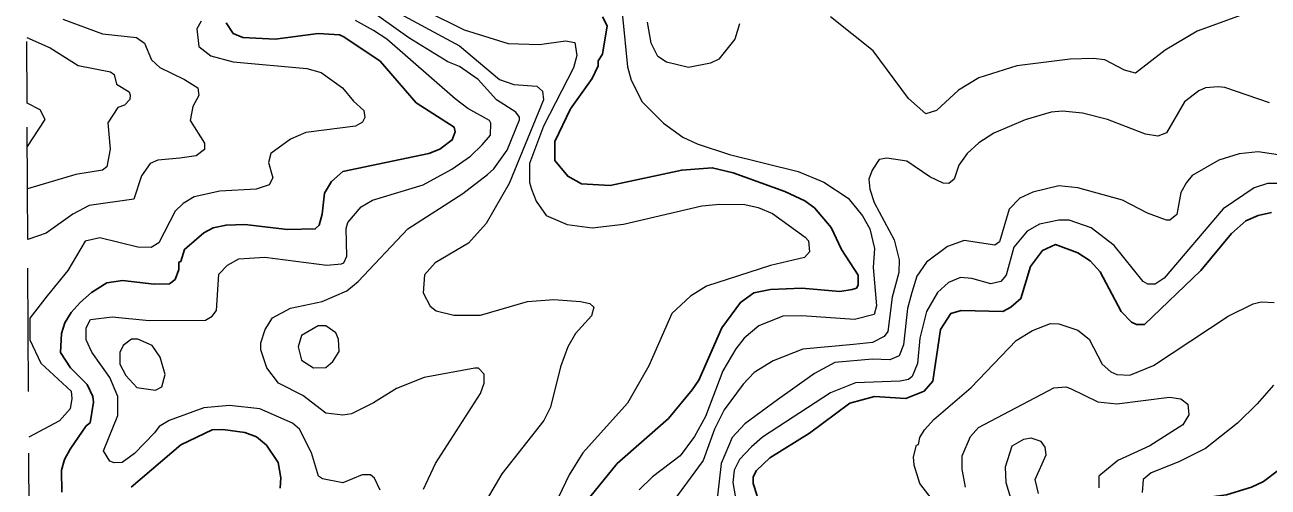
# Model space of a CAD drawing. Extents: x 423 to 448.8, y 7456.3 to 7484.
# Drawn here: x 423.074 to 425.089, y 7466.728 to 7467.476 of the extents above; entities that cross this region are included whole.
import ezdxf

# ---------------------------------------------------------------- set-up
doc = ezdxf.new("R2010")
doc.units = 0
doc.header["$LTSCALE"] = 0.032
doc.linetypes.add('SHORT_DASHED', pattern=[2.7, 1.5, -1.2])
for name, color, linetype, lineweight in [('1', 7, 'Continuous', 25), ('2', 7, 'Continuous', 13), ('22', 7, 'SHORT_DASHED', 13)]:
    doc.layers.add(name, color=color, linetype=linetype, lineweight=lineweight)

msp = doc.modelspace()

# ---------------------------------------------------------------- linework, layer by layer
at = {"layer": '1'}
for points in [[(423.3999, 7467.4795), (423.4115, 7467.4624), (423.427, 7467.4562), (423.4796, 7467.4531), (423.5492, 7467.4624), (423.584, 7467.4601), (423.5909, 7467.457), (423.6497, 7467.4176), (423.7078, 7467.3503), (423.7696, 7467.3109), (423.7712, 7467.3031), (423.7665, 7467.29), (423.7464, 7467.2753), (423.7287, 7467.2683), (423.659, 7467.2536), (423.5894, 7467.2389), (423.5708, 7467.2227), (423.5592, 7467.2041), (423.5554, 7467.1701), (423.5507, 7467.1523), (423.5445, 7467.1461), (423.4997, 7467.1453), (423.4301, 7467.153), (423.3999, 7467.1523), (423.379, 7467.1476), (423.3636, 7467.1399), (423.3326, 7467.1128), (423.3264, 7467.0935), (423.3233, 7467.092), (423.3233, 7467.0804), (423.3171, 7467.0641), (423.3079, 7467.0572), (423.2831, 7467.0564), (423.2321, 7467.0625), (423.2065, 7467.0587), (423.1818, 7467.0432), (423.1632, 7467.027), (423.1485, 7467.0108), (423.1385, 7466.9937), (423.1331, 7466.9767), (423.1315, 7466.9458), (423.1478, 7466.921), (423.1748, 7466.8939), (423.1841, 7466.8746), (423.1849, 7466.8653), (423.1795, 7466.8321), (423.1733, 7466.8274), (423.147, 7466.7896), (423.1377, 7466.7725), (423.133, 7466.7555), (423.1338, 7466.7199)], [(423.9823, 7466.7029), (424.0341, 7466.7663), (424.1169, 7466.839), (424.1556, 7466.8854), (424.1664, 7466.9009), (424.2035, 7466.986), (424.2337, 7467.027), (424.2554, 7467.0425), (424.2824, 7467.0479), (424.3335, 7467.0502), (424.3946, 7467.0448), (424.4147, 7467.0478), (424.4217, 7467.0502), (424.4248, 7467.0548), (424.4248, 7467.0711), (424.3977, 7467.1129), (424.3806, 7467.1484), (424.3536, 7467.1801), (424.3381, 7467.1917), (424.3057, 7467.2064), (424.2221, 7467.2366), (424.1881, 7467.2451), (424.1386, 7467.2412), (424.0226, 7467.2165), (423.9761, 7467.2188), (423.9537, 7467.2312), (423.9328, 7467.2567), (423.9328, 7467.2876), (423.9583, 7467.3403), (423.9932, 7467.3898), (424.0032, 7467.4099), (424.0032, 7467.4184), (424.0102, 7467.4292), (424.0179, 7467.4748), (424.0102, 7467.4895)], [(424.2608, 7466.7137), (424.2546, 7466.7339), (424.2546, 7466.7446), (424.26, 7466.7547), (424.2816, 7466.7756), (424.3459, 7466.8151), (424.4108, 7466.8638), (424.4511, 7466.8746), (424.5021, 7466.8715), (424.5315, 7466.8831), (424.5454, 7466.8993), (424.5578, 7466.9829), (424.5748, 7467.0092), (424.5918, 7467.0138), (424.6591, 7467.0123), (424.6723, 7467.0192), (424.6885, 7467.0332), (424.7039, 7467.085), (424.7233, 7467.1113), (424.7442, 7467.1206), (424.7806, 7467.1074), (424.8007, 7467.0943), (424.8169, 7467.0765), (424.8509, 7467.0123), (424.8679, 7466.9952), (424.8757, 7466.9914), (424.8888, 7466.9914), (424.9801, 7467.0788), (425.0296, 7467.1384), (425.0528, 7467.1592), (425.0729, 7467.1677), (425.0946, 7467.1724)], [(423.246, 7466.7276), (423.3265, 7466.7965), (423.3775, 7466.8205), (423.3945, 7466.8212), (423.4301, 7466.8166), (423.4494, 7466.8096), (423.4656, 7466.7957), (423.4842, 7466.7678), (423.4888, 7466.7431), (423.4873, 7466.7261)], [(425.1062, 7466.7555), (425.0814, 7466.7369), (425.0621, 7466.7277), (425.0219, 7466.7153), (424.9801, 7466.7098), (424.9692, 7466.7021), (424.9685, 7466.6875), (424.9739, 7466.6673), (424.9863, 7466.6457), (424.9917, 7466.617), (424.9863, 7466.6055), (424.9569, 7466.5691), (424.9569, 7466.5567), (425.0164, 7466.4979), (425.0551, 7466.3796), (425.0698, 7466.3193), (425.0698, 7466.3107), (425.0676, 7466.2931), (425.0574, 7466.2705), (425.0025, 7466.2241), (425.0018, 7466.2079), (425.0157, 7466.18), (425.0698, 7466.1197), (425.1023, 7466.0749)]]:
    msp.add_lwpolyline(points, dxfattribs=at)
at = {"layer": '2'}
for points in [[(423.7201, 7466.7246), (423.7395, 7466.7663), (423.8122, 7466.8793), (423.8184, 7466.8962), (423.8184, 7466.911), (423.8091, 7466.9203), (423.8029, 7466.9203), (423.7209, 7466.9056), (423.676, 7466.8878), (423.6389, 7466.8645), (423.6033, 7466.8467), (423.5894, 7466.8445), (423.5616, 7466.8475), (423.5245, 7466.8761), (423.485, 7466.8963), (423.4657, 7466.921), (423.4564, 7466.9504), (423.4564, 7466.9613), (423.4633, 7466.9829), (423.4749, 7467.0022), (423.5043, 7467.0177), (423.5554, 7467.0285), (423.5956, 7467.0455), (423.6142, 7467.061), (423.6946, 7467.1461), (423.7835, 7467.2033), (423.8238, 7467.2343), (423.8338, 7467.2435), (423.8555, 7467.2737), (423.8756, 7467.3224), (423.8756, 7467.3271), (423.8694, 7467.3348), (423.8384, 7467.3549), (423.8083, 7467.3882), (423.7782, 7467.4091), (423.7596, 7467.4168), (423.6961, 7467.4555), (423.5824, 7467.5367)], [(423.6668, 7467.5026), (423.7782, 7467.4423), (423.8431, 7467.3882), (423.8663, 7467.3797), (423.9034, 7467.3774), (423.9127, 7467.3688), (423.9143, 7467.3549), (423.8586, 7467.2196), (423.8214, 7467.1546), (423.7928, 7467.1229), (423.7387, 7467.0912), (423.7217, 7467.0718), (423.7194, 7467.0424), (423.7309, 7467.0208), (423.7402, 7467.0131), (423.7689, 7467.0061), (423.8122, 7467.0061), (423.8887, 7467.0285), (423.9313, 7467.0316), (423.9746, 7467.0285), (423.9893, 7467.0254), (423.9963, 7467.0192), (423.9924, 7467.0053), (423.9661, 7466.9767), (423.9537, 7466.9551), (423.9421, 7466.9226), (423.9259, 7466.8576), (423.915, 7466.836), (423.847, 7466.7493), (423.8176, 7466.6998)], [(423.7224, 7467.4995), (423.7859, 7467.4686), (423.857, 7467.4462), (423.9081, 7467.4446), (423.9499, 7467.4508), (423.9653, 7467.4477), (423.9684, 7467.4269), (423.963, 7467.4068), (423.9143, 7467.3124), (423.8918, 7467.2521), (423.8918, 7467.2211), (423.8949, 7467.2103), (423.9026, 7467.1909), (423.9189, 7467.1677), (423.953, 7467.1531), (423.9932, 7467.1476), (424.0442, 7467.1538), (424.1711, 7467.1832), (424.2005, 7467.1863), (424.2407, 7467.1856), (424.2623, 7467.1809), (424.2855, 7467.1708), (424.3389, 7467.1329), (424.3443, 7467.1268), (424.3459, 7467.109), (424.3373, 7467.0997), (424.2824, 7467.0866), (424.1788, 7467.0533), (424.1525, 7467.037), (424.1223, 7467.0092), (424.0852, 7466.9241), (424.0504, 7466.8638), (423.9784, 7466.7834), (423.956, 7466.7478), (423.9266, 7466.6859)], [(425.059, 7467.4972), (424.9739, 7467.4663), (424.9221, 7467.4354), (424.8741, 7467.3982), (424.8564, 7467.4029), (424.8246, 7467.4199), (424.8053, 7467.4222), (424.7682, 7467.4207), (424.6816, 7467.4099), (424.6204, 7467.3905), (424.5872, 7467.3704), (424.5516, 7467.3379), (424.5345, 7467.3325), (424.5059, 7467.3573), (424.4487, 7467.4346), (424.3799, 7467.4895)], [(423.1354, 7467.4856), (423.1996, 7467.4617), (423.2545, 7467.4562), (423.2676, 7467.447), (423.2792, 7467.4199), (423.2924, 7467.4075), (423.3326, 7467.3882), (423.3543, 7467.3742), (423.3558, 7467.3619), (423.3458, 7467.3441), (423.3419, 7467.3217), (423.3651, 7467.2846), (423.3651, 7467.2745), (423.3512, 7467.2644), (423.3249, 7467.2606), (423.2893, 7467.2575), (423.2769, 7467.252), (423.263, 7467.232), (423.2506, 7467.194), (423.1779, 7467.184), (423.1516, 7467.1701), (423.1083, 7467.1391), (423.0785, 7467.1287)], [(423.3597, 7467.4826), (423.3527, 7467.4701), (423.3558, 7467.4416), (423.3752, 7467.4261), (423.4115, 7467.4168), (423.5306, 7467.406), (423.5538, 7467.399), (423.5886, 7467.3742), (423.6064, 7467.3526), (423.6234, 7467.3379), (423.625, 7467.3263), (423.6211, 7467.3186), (423.6095, 7467.3124), (423.5291, 7467.3023), (423.5043, 7467.2915), (423.4726, 7467.2683), (423.4688, 7467.2536), (423.4757, 7467.2289), (423.4695, 7467.2173), (423.4487, 7467.2103), (423.3899, 7467.2072), (423.3481, 7467.1979), (423.3303, 7467.1871), (423.3171, 7467.1747), (423.2909, 7467.1237), (423.2785, 7467.1159), (423.2568, 7467.1167), (423.195, 7467.1314), (423.1717, 7467.126), (423.1431, 7467.0788), (423.1098, 7467.0378), (423.082, 7467.0015), (423.082, 7466.9666), (423.0998, 7466.9288), (423.1485, 7466.8831), (423.1501, 7466.8715), (423.147, 7466.8545), (423.1299, 7466.8352), (423.0802, 7466.8087)], [(423.6498, 7466.723), (423.6405, 7466.7424), (423.6342, 7466.7478), (423.6204, 7466.7478), (423.5894, 7466.7346), (423.5561, 7466.7416), (423.5499, 7466.7454), (423.5384, 7466.7833), (423.519, 7466.822), (423.5074, 7466.8313), (423.4548, 7466.8545), (423.4053, 7466.8599), (423.3636, 7466.8561), (423.3078, 7466.836), (423.2916, 7466.8259), (423.2839, 7466.8158), (423.2514, 7466.7826), (423.2313, 7466.7679), (423.2182, 7466.7671), (423.2112, 7466.7702), (423.2011, 7466.7865), (423.2243, 7466.8437), (423.2243, 7466.8746), (423.2112, 7466.9056), (423.1825, 7466.9465), (423.1733, 7466.9666), (423.1733, 7466.986), (423.1802, 7466.9991), (423.2151, 7467.0038), (423.2754, 7466.9976), (423.3667, 7466.9983), (423.3775, 7467.0045), (423.3844, 7467.0139), (423.3883, 7467.0726), (423.4023, 7467.0873), (423.4208, 7467.0974), (423.4626, 7467.1005), (423.5631, 7467.0873), (423.5871, 7467.0896), (423.5909, 7467.0912), (423.5956, 7467.102), (423.5948, 7467.1469), (423.5971, 7467.1562), (423.6188, 7467.1817), (423.6374, 7467.1925), (423.7194, 7467.2172), (423.7657, 7467.2428), (423.7959, 7467.2637), (423.8152, 7467.2822), (423.8284, 7467.2977), (423.8292, 7467.3171), (423.8268, 7467.3216), (423.792, 7467.341), (423.7712, 7467.3565), (423.6605, 7467.4532), (423.6389, 7467.4671), (423.6095, 7467.4833)], [(424.0426, 7467.4903), (424.0504, 7467.4083), (424.0566, 7467.3867), (424.0743, 7467.3518), (424.1091, 7467.317), (424.1401, 7467.2946), (424.1633, 7467.2838), (424.2159, 7467.2667), (424.3273, 7467.2389), (424.3691, 7467.2219), (424.4085, 7467.1956), (424.4317, 7467.167), (424.4433, 7467.1461), (424.4511, 7467.1144), (424.4487, 7467.0835), (424.4542, 7467.0216), (424.4503, 7467.0076), (424.4186, 7466.9991), (424.3335, 7467.0053), (424.3026, 7467.0046), (424.2638, 7466.9891), (424.2399, 7466.969), (424.226, 7466.9519), (424.2051, 7466.9164), (424.1773, 7466.8421), (424.1595, 7466.8097), (424.1362, 7466.7787), (424.0914, 7466.7447), (424.0697, 7466.7238)], [(424.2321, 7467.4779), (424.2244, 7467.4532), (424.1989, 7467.4206), (424.185, 7467.4145), (424.1494, 7467.4075), (424.1138, 7467.416), (424.0999, 7467.4253), (424.0891, 7467.447), (424.0829, 7467.481)], [(423.0769, 7467.4562), (423.1145, 7467.4392), (423.1601, 7467.4106), (423.2127, 7467.4006), (423.2182, 7467.3959), (423.222, 7467.3804), (423.2429, 7467.3681), (423.2445, 7467.3627), (423.2437, 7467.3557), (423.2352, 7467.3464), (423.2244, 7467.3425), (423.2081, 7467.3178), (423.212, 7467.2753), (423.2066, 7467.2466), (423.1996, 7467.2412), (423.1563, 7467.2343), (423.0781, 7467.211)], [(425.0915, 7467.3503), (425.0188, 7467.375), (425.008, 7467.3758), (424.9878, 7467.3743), (424.977, 7467.3696), (424.9538, 7467.3518), (424.9244, 7467.3015), (424.9105, 7467.2961), (424.8904, 7467.2992), (424.8285, 7467.3232), (424.7883, 7467.3333), (424.7558, 7467.3364), (424.7372, 7467.3348), (424.6955, 7467.3224), (424.6444, 7467.3008), (424.6204, 7467.2853), (424.6011, 7467.2683), (424.5879, 7467.249), (424.5802, 7467.2265), (424.5717, 7467.2196), (424.5624, 7467.2203), (424.5407, 7467.2304), (424.5037, 7467.2559), (424.4712, 7467.2606), (424.4588, 7467.2583), (424.4472, 7467.2413), (424.4418, 7467.2265), (424.4433, 7467.2103), (424.4503, 7467.1887), (424.4827, 7467.1283), (424.4913, 7467.0958), (424.4905, 7467.0757), (424.4796, 7467.0355), (424.4727, 7466.9798), (424.4665, 7466.972), (424.448, 7466.962), (424.417, 7466.9589), (424.335, 7466.9512), (424.287, 7466.9326), (424.2561, 7466.9133), (424.2383, 7466.8947)], [(423.0778, 7467.2792), (423.1068, 7467.3232), (423.0983, 7467.3387), (423.0774, 7467.3494)], [(425.1054, 7467.266), (425.0729, 7467.2706), (425.042, 7467.2675), (425.0095, 7467.2575), (424.9662, 7467.2327), (424.9569, 7467.2211), (424.9476, 7467.2049), (424.9414, 7467.1693), (424.9298, 7467.16), (424.9244, 7467.16), (424.8935, 7467.1716), (424.8533, 7467.1925), (424.7806, 7467.2126), (424.7496, 7467.2157), (424.7079, 7467.2056), (424.6869, 7467.1956), (424.6691, 7467.1778), (424.6537, 7467.1252), (424.646, 7467.1198), (424.5965, 7467.1275), (424.5694, 7467.1175), (424.5353, 7467.092), (424.5199, 7467.0695), (424.5114, 7467.0432), (424.5044, 7467.0169), (424.4982, 7466.9582), (424.4912, 7466.9403), (424.4758, 7466.9342), (424.448, 7466.935), (424.3868, 7466.9295), (424.3536, 7466.9117), (424.294, 7466.8692), (424.2407, 7466.8305), (424.2205, 7466.8081), (424.2027, 7466.7663), (424.1966, 7466.7138)], [(425.1062, 7467.2196), (425.0884, 7467.2196), (425.0667, 7467.2126), (425.0164, 7467.1786), (424.9205, 7467.0664), (424.9059, 7467.0564), (424.8942, 7467.0564), (424.8865, 7467.061), (424.8393, 7467.119), (424.8022, 7467.1476), (424.7666, 7467.16), (424.7496, 7467.16), (424.7187, 7467.1538), (424.6986, 7467.1422), (424.6769, 7467.1167), (424.6645, 7467.071), (424.656, 7467.061), (424.6398, 7467.0571), (424.6088, 7467.0656), (424.5903, 7467.0672), (424.5709, 7467.0595), (424.5531, 7467.0432), (424.5353, 7467.0123), (424.5245, 7466.969), (424.5207, 7466.928), (424.5122, 7466.9071), (424.506, 7466.9024), (424.4928, 7466.8993), (424.4201, 7466.897), (424.3799, 7466.8808), (424.2693, 7466.8089), (424.2515, 7466.7934), (424.2321, 7466.7725), (424.2236, 7466.7555), (424.2213, 7466.7354), (424.2252, 7466.7138)], [(424.5485, 7466.7029), (424.5245, 7466.7339), (424.5152, 7466.7633), (424.5145, 7466.7772), (424.5191, 7466.7957), (424.5222, 7466.7972), (424.5245, 7466.8081), (424.5322, 7466.8205), (424.547, 7466.8375), (424.608, 7466.8893), (424.6808, 7466.9651), (424.7071, 7466.9814), (424.7364, 7466.993), (424.7496, 7466.9922), (424.7806, 7466.9821), (424.7991, 7466.9674), (424.82, 7466.9272), (424.8339, 7466.9148), (424.844, 7466.9102), (424.8648, 7466.9094), (424.9035, 7466.9249), (425.0242, 7467.0045), (425.0651, 7467.0247), (425.0776, 7467.0278), (425.0992, 7467.027)], [(424.2383, 7466.8947), (424.2074, 7466.853), (424.1919, 7466.822), (424.1734, 7466.771), (424.1177, 7466.6952)], [(425.0976, 7466.8932), (425.0714, 7466.863), (425.0396, 7466.8313), (424.9878, 7466.7903), (424.9445, 7466.7686), (424.8997, 7466.7508), (424.8865, 7466.74), (424.8849, 7466.7191)], [(424.5988, 7466.7277), (424.5934, 7466.7571), (424.5934, 7466.7787), (424.6065, 7466.8097), (424.6197, 7466.8243), (424.7419, 7466.8885), (424.7612, 7466.8901), (424.7689, 7466.8877), (424.813, 7466.8661), (424.844, 7466.863), (424.9291, 7466.8738), (424.9476, 7466.8707), (424.9592, 7466.8622), (424.9607, 7466.8452), (424.9507, 7466.829), (424.8973, 7466.7949), (424.8455, 7466.771), (424.8146, 7466.7454), (424.8146, 7466.7269)], [(424.7171, 7466.7176), (424.7117, 7466.74), (424.7295, 7466.7803), (424.7279, 7466.7926), (424.721, 7466.8019), (424.7048, 7466.8073), (424.6924, 7466.805), (424.6738, 7466.7941), (424.663, 7466.7602), (424.6637, 7466.7354), (424.6831, 7466.6735)]]:
    msp.add_lwpolyline(points, dxfattribs=at)
for points in [[(423.5732, 7466.9311), (423.5832, 7466.9473), (423.5824, 7466.9674), (423.5778, 7466.9775), (423.5616, 7466.9891), (423.5492, 7466.9891), (423.5221, 7466.9736), (423.5167, 7466.9551), (423.5221, 7466.9334), (423.5414, 7466.921), (423.5615, 7466.9218)], [(423.2931, 7466.9381), (423.28, 7466.9574), (423.2568, 7466.9674), (423.2468, 7466.9674), (423.2328, 7466.9574), (423.2274, 7466.9458), (423.2274, 7466.9272), (423.2375, 7466.9087), (423.2553, 7466.8893), (423.2854, 7466.8847), (423.2955, 7466.8901), (423.3009, 7466.9102)]]:
    msp.add_lwpolyline(points, close=True, dxfattribs=at)
at = {"layer": '22'}
for points in [[(423.0774, 7467.3494), (423.0764, 7467.547), (423.0752, 7467.7791), (423.0737, 7468.0706)], [(423.0808, 7466.6829), (423.0793, 7466.9822), (423.0785, 7467.1287), (423.0781, 7467.211), (423.0774, 7467.3494)]]:
    msp.add_lwpolyline(points, dxfattribs=at)

doc.saveas('drawing.dxf')
